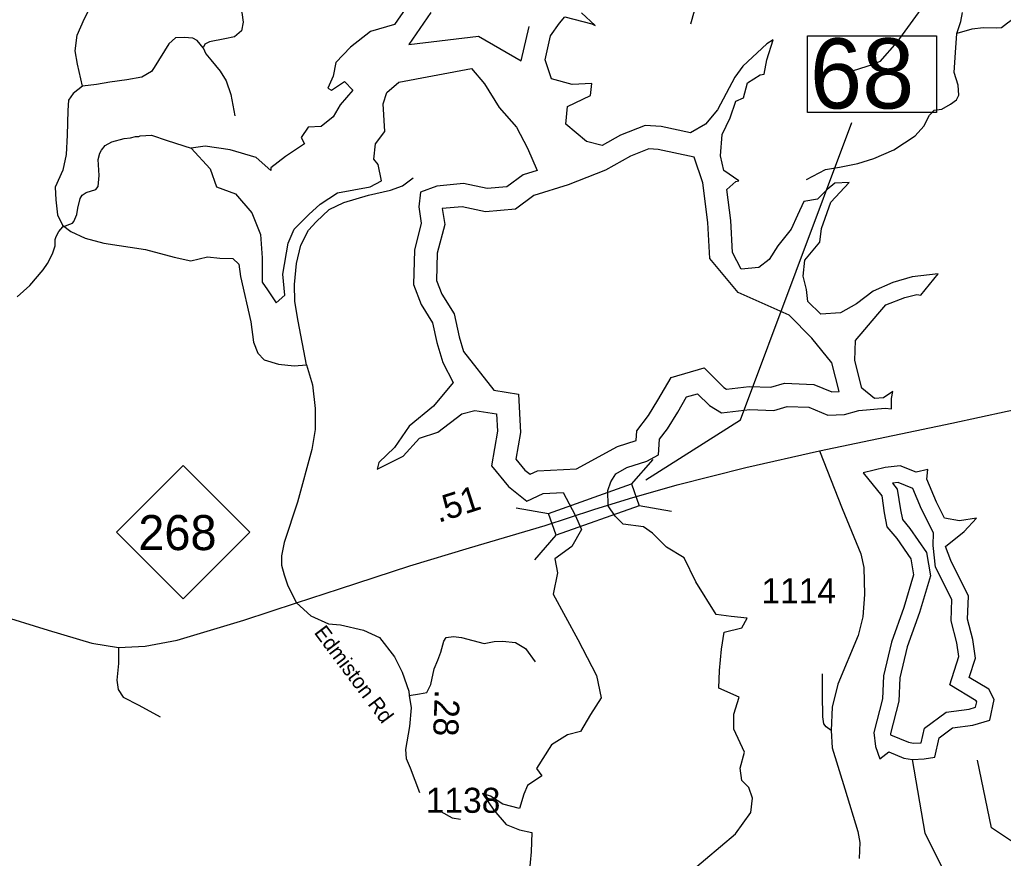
# Model space of a CAD drawing. Extents: x 1248224 to 1454986, y 825081 to 985870.
# Drawn here: x 1323376 to 1328284, y 860958 to 865144 of the extents above; entities that cross this region are included whole.
import ezdxf

# ---------------------------------------------------------------- set-up
doc = ezdxf.new("R2010")
doc.units = 0
for name, color, linetype in [('Exist Hydrographic Buffer Line', 7, 'Continuous'), ('Exist Hydrographic Creek Single Shore', 7, 'Continuous'), ('Exist Hydrographic Lake Shore', 7, 'Continuous'), ('Exist Hydrographic Misc Water Feature', 7, 'Continuous'), ('Exist Hydrographic Reservoir', 7, 'Continuous'), ('Exist Road Non-System Type 51', 7, 'Continuous'), ('Exist Road Primary NC Attributed', 7, 'Continuous'), ('Exist Road Primary NC Mileage Hundredths English Label', 7, 'Continuous'), ('Exist Road Primary NC Shield CELL', 7, 'Continuous'), ('Exist Road Primary NC Shield Number Label', 7, 'Continuous'), ('Exist Road Primary NC Structure Standard Bridge CELL', 7, 'Continuous'), ('Exist Road Primary NC Structure Standard Bridge Number Label', 7, 'Continuous'), ('Exist Road Secondary Mileage Hundredths English Label', 7, 'Continuous'), ('Exist Road Secondary Type 41 Attributed', 7, 'Continuous'), ('Exist Road Secondary Type 51 Attributed', 7, 'Continuous'), ('Exist Road Secondary Type 51 Label', 7, 'Continuous'), ('Exist Road Secondary Type 51 Number Label', 7, 'Continuous')]:
    doc.layers.add(name, color=color, linetype=linetype)

msp = doc.modelspace()

# ---------------------------------------------------------------- linework, layer by layer
at = {"layer": 'Exist Hydrographic Buffer Line'}
for points in [[(1325427.3, 865180.5), (1325318.1, 865020.8), (1325665.4, 865062.7), (1325878.1, 864938.9)], [(1325878.1, 864938.9), (1325918.1, 865110.6)], [(1326358.9, 863014), (1326452.5, 863043.9), (1326455, 863092.6), (1326512.9, 863168), (1326560.4, 863244.8), (1326626.4, 863358.9), (1326791.5, 863406.1), (1326888.7, 863308.8), (1326902.8, 863300.3), (1327015.1, 863312.8), (1327123.8, 863309.2), (1327191.4, 863329.1), (1327337.9, 863323.6), (1327428.3, 863285.9), (1327464.2, 863287.6), (1327427.3, 863431.4), (1327328.6, 863554.9), (1327215.1, 863668.5), (1326960.1, 863782.9), (1326819, 863952), (1326810, 864131.4), (1326784.6, 864330.1), (1326741.6, 864458), (1326560.7, 864497.1), (1326515.3, 864499.4), (1326423, 864463.6), (1326299.2, 864393.6)], [(1326299.2, 864393.6), (1326112.8, 864319.8), (1325941.4, 864266.2), (1325848.9, 864198), (1325699.8, 864185), (1325583.9, 864210.8), (1325484.4, 864201.1), (1325496.8, 864122.6), (1325459.6, 863978.4), (1325456.2, 863842), (1325482.8, 863773.9), (1325543.7, 863675.4), (1325568.5, 863561.4), (1325590.8, 863487.9), (1325742.1, 863294.8), (1325865, 863275.1), (1325874.6, 863082.9), (1325851.3, 862950), (1325896.4, 862895.9), (1325922.1, 862875.1), (1325959.7, 862892.9), (1326154.1, 862901.4), (1326358.9, 863014)], [(1327731.1, 862830), (1327754.3, 862801.3), (1327770.8, 862696.8), (1327779.8, 862648.5), (1327816.9, 862604.6), (1327900.3, 862484.6), (1327919.7, 862368.2), (1327865.1, 862184.2), (1327804, 862014), (1327767.2, 861858.3), (1327762.7, 861742.3), (1327720.3, 861580.9), (1327721.1, 861574.2), (1327810.2, 861537.5), (1327835.8, 861532.9), (1327874.1, 861535.1), (1327890.6, 861607.9), (1327998.6, 861687.2), (1328113.9, 861702.2), (1328145.6, 861712.2), (1328151.4, 861739.2), (1328148.7, 861744.8), (1328016.1, 861823.2), (1328061.1, 861964.8), (1328051.2, 862034.4), (1328022.8, 862143.4), (1328026.8, 862249.4), (1327946, 862411.3), (1327933.7, 862519.2), (1327935.4, 862582.7), (1327876, 862701.5), (1327832.5, 862804.6), (1327758.8, 862833.3), (1327731.1, 862830)]]:
    msp.add_lwpolyline(points, dxfattribs=at)
at = {"layer": 'Exist Hydrographic Creek Single Shore'}
msp.add_lwpolyline([(1328514.9, 858382.8), (1328392.9, 858529.6), (1328370.9, 858677.8), (1328440.9, 858817.5), (1328481.9, 859141.7), (1328393.9, 859278.1), (1328385.9, 859652.5), (1328420.9, 859743.8), (1328417.9, 859953.9), (1328329.6, 860203.1), (1327893.8, 861083.8), (1327830.9, 861450.5)], dxfattribs=at)
at = {"layer": 'Exist Hydrographic Lake Shore'}
msp.add_lwpolyline([(1327583.9, 862881.8), (1327676.7, 862766.8), (1327689.9, 862682.8), (1327703.2, 862612.1), (1327751.8, 862554.6), (1327822.5, 862452.9), (1327835.7, 862373.4), (1327787.1, 862209.8), (1327725.3, 862037.4), (1327685.5, 861869.4), (1327681.1, 861754.4), (1327636.9, 861586.5), (1327645.8, 861515.7), (1327667.8, 861453.8), (1327712, 861489.2), (1327787.1, 861458.2), (1327830.9, 861450.5), (1327888.7, 861453.8), (1327941.7, 861462.7), (1327963.8, 861559.9), (1328030.1, 861608.6), (1328131.7, 861621.8), (1328215.6, 861648.3), (1328237.7, 861750), (1328211.2, 861803.1), (1328114, 861860.5), (1328145, 861957.8), (1328131.7, 862050.6), (1328105.2, 862152.3), (1328109.6, 862267.3), (1328021.3, 862444.1), (1327994.8, 862514.8), (1328087.5, 862590), (1328149.4, 862656.3), (1328065.4, 862643), (1327990.3, 862656.3), (1327950.6, 862735.9), (1327902, 862850.8), (1327906.4, 862899.4), (1327849, 862886.2), (1327769.5, 862917.1), (1327694.4, 862908.3), (1327583.9, 862881.8)], dxfattribs=at)
at = {"layer": 'Exist Hydrographic Misc Water Feature'}
msp.add_lwpolyline([(1323363.2, 863761.4), (1323426.5, 863817.9), (1323492.3, 863896.3), (1323515, 863927.8), (1323540.1, 863975.2), (1323552.9, 864014.8), (1323553.6, 864046.8), (1323558, 864062.7), (1323570.5, 864086.5), (1323591.2, 864110), (1323639.5, 864128.8), (1323645.7, 864136.7), (1323660.6, 864172.3), (1323665.3, 864204.2), (1323678.3, 864251.9), (1323686.7, 864267.7), (1323707, 864281.2), (1323755.3, 864296.1), (1323767.7, 864311.9), (1323772.9, 864365.7), (1323766.7, 864445.9), (1323775.5, 864477.6), (1323783.8, 864493.4), (1323802.4, 864517), (1323834.8, 864534.2), (1323897.1, 864550.7), (1323929.2, 864554), (1323953.4, 864561.4), (1323969.4, 864561), (1323977.5, 864564.9), (1324033.6, 864567.6), (1324111.8, 864542), (1324232, 864503.8)], dxfattribs=at)
at = {"layer": 'Exist Hydrographic Reservoir'}
for points in [[(1325302.8, 865201.8), (1325246.7, 865119.8), (1325125.9, 865085.3), (1325026.7, 865007.5), (1324953.4, 864929.8)], [(1326311.6, 862718.2), (1326310.3, 862793.3), (1326326.1, 862836.9), (1326349.9, 862876.6), (1326405.4, 862908.3), (1326504.4, 862940), (1326563.9, 862971.7), (1326567.9, 863051), (1326607.5, 863102.6), (1326659, 863185.9), (1326702.6, 863261.2), (1326758.1, 863277.1), (1326817.5, 863217.6), (1326876.9, 863181.9), (1327019.6, 863197.8), (1327138.5, 863193.8), (1327205.8, 863213.6), (1327312.8, 863209.7), (1327407.9, 863170), (1327491.2, 863174), (1327562.5, 863193.8), (1327693.3, 863205.7), (1327725, 863201.7), (1327725, 863253.3), (1327732.9, 863289), (1327685.3, 863257.2), (1327641.7, 863253.3), (1327578.3, 863304.8), (1327542.7, 863443.6), (1327546.6, 863542.8), (1327657.6, 863673.6), (1327697.2, 863721.2), (1327792.3, 863756.9), (1327851.8, 863772.8), (1327871.6, 863768.8), (1327958.8, 863875.9), (1327828, 863860), (1327732.9, 863832.3), (1327633.8, 863788.6), (1327550.6, 863725.2), (1327471.4, 863681.6), (1327372.3, 863673.6), (1327308.9, 863737.1), (1327301, 863796.6), (1327285.1, 863864), (1327293, 863943.3), (1327368.3, 864034.5), (1327376.2, 864101.9), (1327423.8, 864232.8), (1327514.9, 864331.9), (1327443.6, 864328), (1327404, 864296.2), (1327356.4, 864248.6), (1327289.1, 864236.7), (1327257.4, 864169.3), (1327225.7, 864097.9), (1327158.3, 864014.7), (1327114.7, 863947.3), (1327063.2, 863907.6), (1326976, 863899.7), (1326932.4, 863982.9), (1326924.5, 864141.6), (1326904.7, 864296.2), (1326948.3, 864335.9), (1326964.1, 864339.9), (1326888.8, 864391.4), (1326873.1, 864464.6), (1326881, 864571.7), (1326920.6, 864654.9), (1326948.4, 864738.2), (1326988, 864754.1), (1327007.8, 864829.4), (1327071.2, 864869.1), (1327091, 864873), (1327102.9, 864944.4), (1327134.6, 865043.6), (1327102.9, 865023.7), (1326984, 864912.7), (1326944.4, 864857.2), (1326857.2, 864694.6), (1326797.8, 864623.2), (1326722.5, 864579.6), (1326575.9, 864611.3), (1326496.6, 864615.3), (1326373.8, 864567.7), (1326282.6, 864516.1), (1326203.4, 864536), (1326100.3, 864623.2), (1326108.3, 864710.5), (1326223.2, 864766), (1326231.1, 864825.5), (1326132, 864821.5), (1326029, 864849.2), (1325997.3, 864944.4), (1326025, 865063.4), (1326068.6, 865126.8), (1326096.4, 865158.6), (1326231.1, 865122.9), (1326247, 865114.9), (1326179.6, 865178.4)], [(1324953.4, 864929.8), (1324939.6, 864862.2), (1324913.7, 864801.7), (1324930.9, 864793.1), (1324995.6, 864836.3), (1325038.8, 864793.1), (1324974.1, 864719.7), (1324939.6, 864659.3), (1324879.2, 864611.8), (1324814.4, 864607.5), (1324779.9, 864555.7), (1324797.2, 864525.4), (1324702.3, 864460.7), (1324628.9, 864404.5), (1324628.9, 864391.6), (1324555.6, 864456.4), (1324426.1, 864495.2), (1324301, 864512.5), (1324232, 864503.8), (1324326.9, 864400.2), (1324357.1, 864309.6), (1324452, 864275), (1324534, 864180), (1324577.1, 864072.1), (1324585.8, 863955.5), (1324585.8, 863834.6), (1324611.7, 863795.8), (1324654.8, 863731), (1324698, 863769.9), (1324689.3, 863873.5), (1324715.2, 864028.9), (1324745.4, 864098), (1324818.8, 864171.4), (1324874.8, 864223.2), (1324961.1, 864279.3), (1325125.1, 864309.6), (1325181.2, 864339.8), (1325163.9, 864421.8), (1325142.3, 864447.7), (1325151, 864525.4), (1325198.4, 864585.9), (1325189.8, 864724), (1325207, 864780.2), (1325267.4, 864832), (1325629.8, 864901), (1325694.6, 864823.3), (1325767.9, 864706.8), (1325854.2, 864607.5), (1325910.3, 864503.8), (1325957.7, 864391.6), (1325888.7, 864370), (1325806.7, 864309.6), (1325707.5, 864300.9), (1325591, 864326.8), (1325457.3, 864313.9), (1325375.3, 864283.7), (1325366.7, 864210.3), (1325379.6, 864128.2), (1325345.1, 863994.4), (1325340.8, 863821.7), (1325379.6, 863722.4), (1325435.7, 863631.7), (1325457.3, 863532.4), (1325487.5, 863433.1), (1325539.2, 863333.8), (1325440, 863215.3), (1325319.2, 863116), (1325245.9, 863008), (1325168.2, 862934.6), (1325159.6, 862900.1), (1325289, 862964.8), (1325371, 863055.5), (1325461.6, 863085.7), (1325582.4, 863176.4), (1325647.1, 863193.7), (1325754.9, 863176.4), (1325759.3, 863090.1), (1325729.1, 862917.4), (1325815.3, 862813.7), (1325905.9, 862740.3), (1325987.9, 862779.2), (1326087.2, 862783.5), (1326147.6, 862671.3)], [(1326722.8, 860890.8), (1326948.1, 861080.9), (1327023.2, 861187), (1327032, 861257.7), (1327014.3, 861310.8), (1326979, 861346.1), (1326970.2, 861408), (1326992.3, 861487.6), (1326939.2, 861602.5), (1326939.2, 861677.7), (1326965.8, 861761.7), (1326863.8, 861807.5), (1326868.3, 861895.9), (1326877.1, 862002), (1326890.3, 862086), (1326978.7, 862108.1), (1327005.2, 862156.7), (1326925.7, 862165.6), (1326850.6, 862174.4), (1326749, 862338), (1326691.6, 862457.4), (1326603.2, 862510.4), (1326532.5, 862581.1), (1326488.3, 862612.1), (1326386.7, 862625.3), (1326347, 862665.1), (1326311.6, 862718.2)], [(1326147.6, 862671.3), (1326179.1, 862599.1), (1326130.5, 862515.1), (1326046.6, 862453.3), (1326059.8, 862382.5), (1326037.7, 862276.4), (1326161.4, 862051), (1326254.2, 861869.7), (1326276.3, 861759.2), (1326223.3, 861675.2), (1326174.7, 861591.2), (1326108.4, 861573.5), (1326028.9, 861524.9), (1325953.8, 861405.5), (1325980.3, 861370.1), (1325909.6, 861321.5), (1325891.9, 861277.3), (1325869.9, 861206.6), (1325785.9, 861228.7), (1325724.1, 861268.5), (1325684.3, 861281.7), (1325741.7, 861197.7), (1325803.6, 861127), (1325869.9, 861100.5), (1325931.7, 861087.2), (1325927.3, 860990), (1325918.5, 860883.9)]]:
    msp.add_lwpolyline(points, dxfattribs=at)
at = {"layer": 'Exist Road Non-System Type 51'}
for points in [[(1327268, 865723.2), (1327150, 865657.8), (1327075.8, 865600.8), (1327024, 865533.5), (1326965.4, 865454), (1326905, 865386.7), (1326844.6, 865326.3), (1326770.4, 865226.1), (1326741.6, 865187.1), (1326722.6, 865121.5)], [(1328121.5, 865723.1), (1328105.5, 865644), (1328057.1, 865502.4), (1327943.3, 865298.6), (1327858.7, 865177.8), (1327751.7, 865032.7), (1327667.3, 864935.4), (1327634.5, 864919.9), (1327498.2, 864876.7)], [(1323689.8, 864811.8), (1323664.5, 864922.5), (1323653, 864989.3), (1323662.2, 865067.7), (1323699, 865150.6), (1323745.1, 865240.5), (1323768.1, 865291.2), (1323772.7, 865323.5), (1323765.8, 865376.5), (1323761.2, 865418), (1323752.3, 865458.2)], [(1323752.3, 865458.2), (1324139.2, 865344.1), (1324304.8, 865302.8), (1324394.6, 865279.7), (1324429.2, 865256.7), (1324466, 865217.5), (1324484.4, 865180.6), (1324491.4, 865132.2), (1324482.1, 865088.4), (1324447.6, 865058.5), (1324399.2, 865049.2), (1324323.2, 865033.1), (1324300.2, 865021.6), (1324291, 865003.1), (1324304.8, 864973.2), (1324330.1, 864943.2), (1324376.2, 864887.9), (1324406.1, 864839.5), (1324429.2, 864770.3), (1324449.9, 864664.3)], [(1328571, 865291.7), (1328511.9, 865284.8), (1328479.2, 865265.8), (1328399.8, 865195), (1328304.9, 865127.7), (1328273.8, 865103.5), (1328250, 865102.4), (1328184.4, 865104.2), (1328125.7, 865097.3), (1328051.7, 865075.4)], [(1327301.6, 864346), (1327396.5, 864396.1), (1327465.5, 864408.2), (1327556.9, 864427.2), (1327638, 864451.3), (1327738.1, 864494.5), (1327843.4, 864565.3), (1327887.7, 864612.6), (1327915.3, 864667.9), (1327937.8, 864692.1), (1327977.5, 864697.2), (1328020.6, 864723.1), (1328049.9, 864743.9), (1328062, 864768), (1328058.6, 864818.1), (1328037.9, 864880.3), (1328044.8, 864980.4), (1328051.7, 865075.4), (1328072.4, 865135.8), (1328079.3, 865180.7)], [(1324291, 865003.1), (1324261, 865040), (1324240.3, 865051.5), (1324196.5, 865056.1), (1324152.8, 865053.8), (1324120.5, 865023.9), (1324046.8, 864906.3), (1324033, 864885.6), (1323984.6, 864857.9), (1323910.9, 864844.1), (1323825.7, 864832.6), (1323758.9, 864821), (1323689.8, 864811.8)], [(1323689.8, 864811.8), (1323642, 864775.6), (1323619, 864743.3), (1323616.7, 864690.3), (1323612, 864568.2), (1323607.4, 864471.4), (1323591.3, 864393), (1323552.2, 864307.7), (1323556.8, 864245.5), (1323563.7, 864169.4), (1323589, 864117.8), (1323630.4, 864087.8), (1323701.8, 864053.3), (1323796.3, 864027.9), (1324003.6, 863997.9), (1324146.4, 863958.8), (1324229.3, 863940.3), (1324312.2, 863961.1), (1324374.4, 863954.2), (1324438.9, 863951.9), (1324468.8, 863924.2), (1324478, 863862), (1324528.7, 863636.1), (1324542.5, 863534.7), (1324563.3, 863479.3), (1324595.5, 863447.1), (1324666.9, 863424), (1324745.2, 863417.1), (1324807.4, 863421.7)], [(1324807.4, 863421.7), (1324765.5, 863638.8), (1324749.3, 863738), (1324747, 863823.2), (1324756.2, 863927), (1324779.3, 864019.2), (1324816.1, 864092.9), (1324855.3, 864134.4), (1324919.8, 864196.6), (1324993.5, 864231.2), (1325115.5, 864268.1), (1325225.6, 864292.6), (1325285.5, 864315.6), (1325338.5, 864354.8)], [(1324807.4, 863421.7), (1324836.3, 863321.5), (1324850.1, 863204), (1324850.1, 863097.9), (1324834, 862998.8), (1324762.6, 862736.1), (1324696.1, 862534.3), (1324682.3, 862467.5), (1324682.3, 862421.4), (1324696.1, 862373), (1324714.5, 862317.7), (1324757.2, 862233.7)], [(1325319.8, 861770.6), (1325370.4, 861779.3), (1325407.2, 861786.3), (1325427.9, 861825.4), (1325444.1, 861903.8), (1325462.5, 861947.6), (1325476.3, 861986.8), (1325492.4, 862042.1), (1325503.9, 862060.5), (1325540.8, 862065.2), (1325579.9, 862060.5), (1325637.5, 862044.4), (1325692.8, 862030.6), (1325743.5, 862039.8), (1325784.9, 862042.1), (1325849.4, 862035.2), (1325900.1, 862005.2), (1325948.5, 861938.4)], [(1323869.2, 862010.2), (1323869.5, 861929.9), (1323860.3, 861846.9), (1323867.2, 861800.8), (1323892.5, 861761.6), (1323970.8, 861722.4), (1324077, 861664.3)], [(1327424.4, 861596.5), (1327400.3, 861613.7), (1327387.6, 861628.5), (1327383.4, 861664.3), (1327381.3, 861775.9), (1327381.3, 861879.1)], [(1328543.9, 861017.2), (1328334.4, 861037), (1328224.4, 861110.5), (1328154.3, 861447.7)], [(1325476.4, 861191.5), (1325533.7, 861160.1), (1325574.4, 861153.8)]]:
    msp.add_lwpolyline(points, dxfattribs=at)
at = {"layer": 'Exist Road Primary NC Attributed'}
for points in [[(1327366.2, 862992.5), (1328027, 863130.4), (1328303.4, 863189.9), (1328782.2, 863286.5), (1329260.1, 863383.1), (1329734.8, 863478.4), (1329942.8, 863519.2), (1330101.8, 863565.2)], [(1326240.6, 862698.8), (1326418.3, 862754.2), (1326655.6, 862822.5), (1326998.1, 862909.3), (1327366.2, 862992.5)], [(1324757.2, 862233.7), (1324971.7, 862303.4), (1325322.8, 862417.2), (1325619.8, 862508.2), (1325997.1, 862620.1), (1326240.6, 862698.8)], [(1323258.4, 862176.9), (1323518.3, 862097.6), (1323735.7, 862032.5), (1323869.2, 862010.2), (1324001.2, 862017.2), (1324161, 862046.4), (1324493.6, 862146.4), (1324757.2, 862233.7)]]:
    msp.add_lwpolyline(points, dxfattribs=at)
at = {"layer": 'Exist Road Primary NC Shield CELL'}
msp.add_lwpolyline([(1323858.5, 862586.1), (1324191.5, 862919.1), (1324524.5, 862586.1), (1324191.5, 862253.1)], close=True, dxfattribs=at)
at = {"layer": 'Exist Road Primary NC Structure Standard Bridge CELL'}
for p, q in [((1326428.9, 862826.2), (1326536, 862949.1)), ((1325853.4, 862707.5), (1326014, 862679.6)), ((1326466.7, 862719.5), (1326627.4, 862691.6)), ((1325945.6, 862447.5), (1326052.7, 862570.4))]:
    msp.add_line(p, q, dxfattribs=at)
msp.add_lwpolyline([(1326014, 862679.6), (1326428.7, 862826.7), (1326467.4, 862717.6), (1326052.7, 862570.4)], close=True, dxfattribs=at)
at = {"layer": 'Exist Road Primary NC Structure Standard Bridge Number Label'}
msp.add_lwpolyline([(1327306, 865063.6), (1327950.2, 865063.6), (1327950.2, 864681.2), (1327306, 864681.2)], close=True, dxfattribs=at)
msp.add_lwpolyline([(1326499.7, 862846.7), (1326972.9, 863147), (1327528, 864630.3)], dxfattribs=at)
at = {"layer": 'Exist Road Secondary Type 41 Attributed'}
msp.add_lwpolyline([(1324757.2, 862233.7), (1324828.2, 862168.3), (1324916.8, 862128.7), (1324976.7, 862123.3), (1325090.9, 862096.2), (1325170.7, 862059.9), (1325246.2, 861962.9), (1325284.3, 861886.5), (1325317, 861792.4), (1325319.8, 861770.6), (1325329.3, 861709.2), (1325321.1, 861616.4), (1325300.7, 861500.5), (1325303.4, 861456.2), (1325323.8, 861409.8), (1325370.4, 861286.8)], dxfattribs=at)
at = {"layer": 'Exist Road Secondary Type 51 Attributed'}
msp.add_lwpolyline([(1327366.2, 862992.5), (1327479.4, 862703.6), (1327573, 862477.7), (1327588, 862409.1), (1327591.4, 862275.2), (1327583, 862164.2), (1327559.6, 862070.5), (1327457.6, 861827.8), (1327429.2, 861712.4), (1327424.4, 861596.5), (1327429.4, 861509.5), (1327493, 861305.3), (1327558.2, 861091.1), (1327568.1, 861037), (1327564.8, 860956.7)], dxfattribs=at)

# ---------------------------------------------------------------- texts
at = {"layer": 'Exist Road Primary NC Mileage Hundredths English Label'}
msp.add_text('.51', height=125, rotation=17.8979, dxfattribs=at).set_placement((1325465.1, 862632))
at = {"layer": 'Exist Road Primary NC Shield Number Label'}
msp.add_text('268', height=175, dxfattribs=at).set_placement((1323967.6, 862496.4))
at = {"layer": 'Exist Road Primary NC Structure Standard Bridge Number Label'}
msp.add_text('68', height=350, dxfattribs=at).set_placement((1327318.6, 864701))
at = {"layer": 'Exist Road Secondary Mileage Hundredths English Label'}
msp.add_text('.28', height=125, rotation=267.7373, dxfattribs=at).set_placement((1325447.8, 861801.7))
at = {"layer": 'Exist Road Secondary Type 51 Label'}
msp.add_text('Edmiston Rd', height=75, rotation=306.8687, dxfattribs=at).set_placement((1324841.6, 862084.3))
at = {"layer": 'Exist Road Secondary Type 51 Number Label'}
for s, p in [('1114', (1327077, 862231.3)), ('1138', (1325402.1, 861185))]:
    msp.add_text(s, height=125, dxfattribs=at).set_placement(p)

doc.saveas('drawing.dxf')
